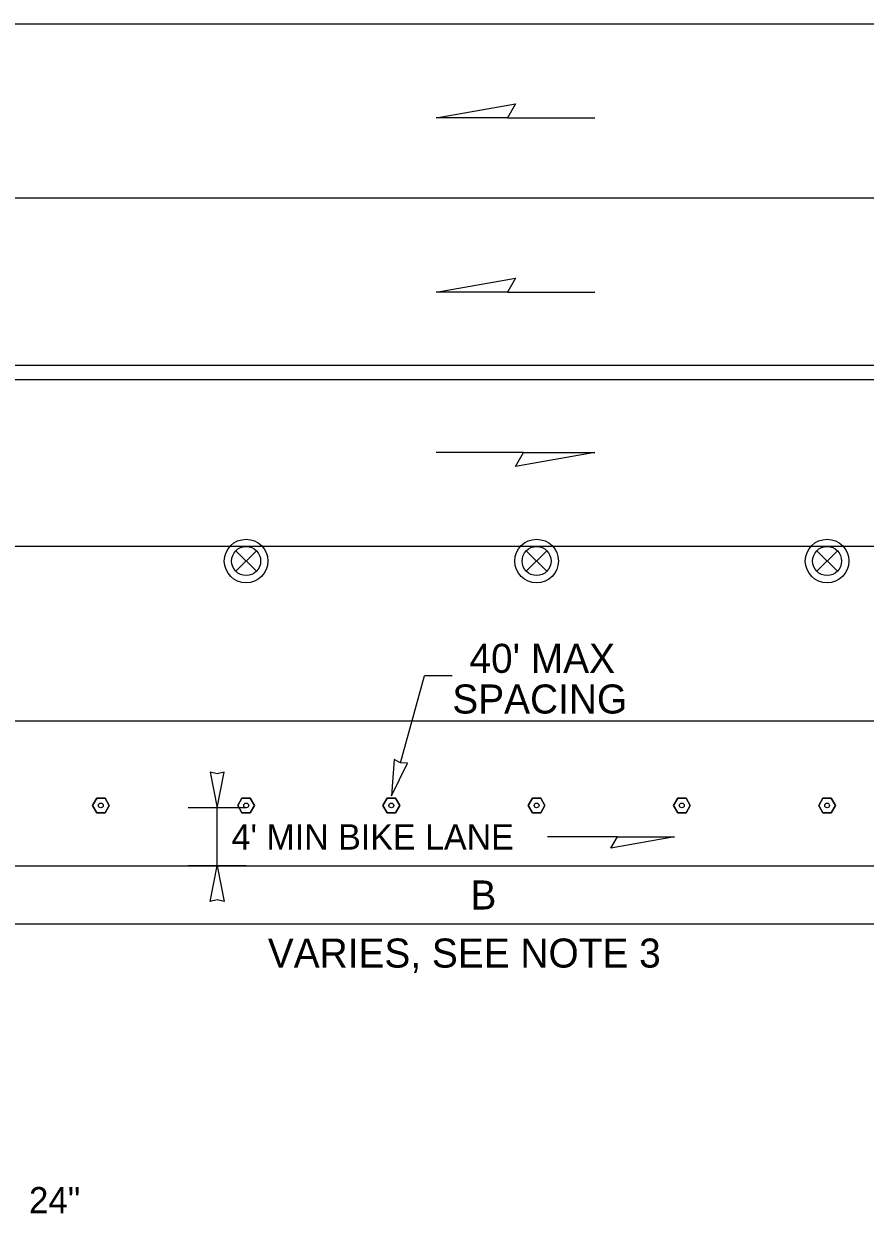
# Model space of a CAD drawing. Extents: x 99958 to 100176, y 99935 to 100011.
# Drawn here: x 100006.751 to 100009.069, y 99973.779 to 99977.056 of the extents above; entities that cross this region are included whole.
import ezdxf

# ---------------------------------------------------------------- set-up
doc = ezdxf.new("R2010")
doc.units = 0
for name, color, linetype in [('RD_ED_ShoulderPavedEdge', 7, 'Continuous'), ('RD_MK_LineDblYellowCenter', 7, 'Continuous'), ('RD_MK_LineEdgeWhite', 7, 'Continuous'), ('RD_MK_LineLane', 7, 'Continuous'), ('TR_SN_ConstructionSigns', 7, 'Continuous'), ('TR_WZ_TrafficSafetyDrum', 7, 'Continuous'), ('TR_WZ_TubularMarker', 7, 'Continuous'), ('TR_WZ_WorkZoneDetails', 7, 'Continuous'), ('TR_WZ_WorkZoneTextCurrent', 7, 'Continuous')]:
    doc.layers.add(name, color=color, linetype=linetype)

msp = doc.modelspace()

# ---------------------------------------------------------------- linework, layer by layer
at = {"layer": 'RD_ED_ShoulderPavedEdge'}
msp.add_line((100000.8283, 99974.7357), (100014.8933, 99974.7357), dxfattribs=at)
at = {"layer": 'RD_MK_LineDblYellowCenter'}
for p, q in [((100000.8283, 99976.1157), (100014.914, 99976.1157)), ((100000.8283, 99976.0757), (100014.8726, 99976.0757))]:
    msp.add_line(p, q, dxfattribs=at)
at = {"layer": 'RD_MK_LineEdgeWhite'}
for p, q in [((100000.8283, 99977.0557), (100014.8933, 99977.0557)), ((100000.8283, 99975.1357), (100014.8933, 99975.1357))]:
    msp.add_line(p, q, dxfattribs=at)
at = {"layer": 'RD_MK_LineLane'}
for points in [[(100014.8933, 99976.5757), (100000.8283, 99976.5757)], [(100014.8933, 99975.6157), (100000.8283, 99975.6157)]]:
    msp.add_lwpolyline(points, dxfattribs=at)
at = {"layer": 'TR_WZ_TrafficSafetyDrum'}
for p, q in [((100007.3353, 99975.604), (100007.3919, 99975.5474)), ((100007.3919, 99975.604), (100007.3353, 99975.5474)), ((100008.1353, 99975.604), (100008.1919, 99975.5474)), ((100008.1919, 99975.604), (100008.1353, 99975.5474)), ((100008.9353, 99975.604), (100008.9919, 99975.5474)), ((100008.9919, 99975.604), (100008.9353, 99975.5474))]:
    msp.add_line(p, q, dxfattribs=at)
for centre, radius in [((100007.3636, 99975.5757), 0.06), ((100007.3636, 99975.5757), 0.06), ((100008.1636, 99975.5757), 0.06), ((100008.1636, 99975.5757), 0.06), ((100008.9636, 99975.5757), 0.06), ((100008.9636, 99975.5757), 0.06), ((100007.3636, 99975.5757), 0.04), ((100008.1636, 99975.5757), 0.04), ((100008.9636, 99975.5757), 0.04)]:
    msp.add_circle(centre, radius, dxfattribs=at)
at = {"layer": 'TR_WZ_TubularMarker'}
for points in [[(100006.9405, 99974.9024), (100006.9521, 99974.9224), (100006.9752, 99974.9224), (100006.9867, 99974.9024), (100006.9752, 99974.8824), (100006.9521, 99974.8824)], [(100007.3405, 99974.9024), (100007.3521, 99974.9224), (100007.3752, 99974.9224), (100007.3867, 99974.9024), (100007.3752, 99974.8824), (100007.3521, 99974.8824)], [(100007.7405, 99974.9024), (100007.7521, 99974.9224), (100007.7752, 99974.9224), (100007.7867, 99974.9024), (100007.7752, 99974.8824), (100007.7521, 99974.8824)], [(100008.1405, 99974.9024), (100008.1521, 99974.9224), (100008.1752, 99974.9224), (100008.1867, 99974.9024), (100008.1752, 99974.8824), (100008.1521, 99974.8824)], [(100008.5405, 99974.9024), (100008.5521, 99974.9224), (100008.5752, 99974.9224), (100008.5867, 99974.9024), (100008.5752, 99974.8824), (100008.5521, 99974.8824)], [(100008.9405, 99974.9024), (100008.9521, 99974.9224), (100008.9752, 99974.9224), (100008.9867, 99974.9024), (100008.9752, 99974.8824), (100008.9521, 99974.8824)]]:
    msp.add_lwpolyline(points, close=True, dxfattribs=at)
for points in [[(100006.9521, 99974.8824), (100006.9752, 99974.8824), (100006.9867, 99974.9024), (100006.9752, 99974.9224), (100006.9521, 99974.9224), (100006.9405, 99974.9024), (100006.9521, 99974.8824)], [(100007.3521, 99974.8824), (100007.3752, 99974.8824), (100007.3867, 99974.9024), (100007.3752, 99974.9224), (100007.3521, 99974.9224), (100007.3405, 99974.9024), (100007.3521, 99974.8824)], [(100007.7521, 99974.8824), (100007.7752, 99974.8824), (100007.7867, 99974.9024), (100007.7752, 99974.9224), (100007.7521, 99974.9224), (100007.7405, 99974.9024), (100007.7521, 99974.8824)], [(100008.1521, 99974.8824), (100008.1752, 99974.8824), (100008.1867, 99974.9024), (100008.1752, 99974.9224), (100008.1521, 99974.9224), (100008.1405, 99974.9024), (100008.1521, 99974.8824)], [(100008.5521, 99974.8824), (100008.5752, 99974.8824), (100008.5867, 99974.9024), (100008.5752, 99974.9224), (100008.5521, 99974.9224), (100008.5405, 99974.9024), (100008.5521, 99974.8824)], [(100008.9521, 99974.8824), (100008.9752, 99974.8824), (100008.9867, 99974.9024), (100008.9752, 99974.9224), (100008.9521, 99974.9224), (100008.9405, 99974.9024), (100008.9521, 99974.8824)]]:
    msp.add_lwpolyline(points, dxfattribs=at)
for centre in [(100006.9636, 99974.9024), (100007.3636, 99974.9024), (100007.7636, 99974.9024), (100008.1636, 99974.9024), (100008.5636, 99974.9024), (100008.9636, 99974.9024)]:
    msp.add_circle(centre, 0.00667, dxfattribs=at)
at = {"layer": 'TR_WZ_WorkZoneDetails'}
for p, q in [((100008.0833, 99976.7964), (100008.3244, 99976.7964)), ((100008.0833, 99976.3164), (100008.3244, 99976.3164)), ((100008.1278, 99975.875), (100007.8867, 99975.875)), ((100007.7887, 99975.0194), (100007.8552, 99975.2596)), ((100007.9315, 99975.2596), (100007.8553, 99975.2596)), ((100007.3636, 99974.8957), (100007.2036, 99974.8957)), ((100007.2836, 99974.7357), (100007.2836, 99974.8957)), ((100008.3862, 99974.8157), (100008.1933, 99974.8157)), ((100007.3636, 99974.7357), (100007.2036, 99974.7357)), ((100009.4699, 99974.5757), (100006.6573, 99974.5757))]:
    msp.add_line(p, q, dxfattribs=at)
for points in [[(100007.8867, 99976.7964), (100008.1056, 99976.835), (100008.0833, 99976.7964)], [(100007.8867, 99976.3164), (100008.1056, 99976.355), (100008.0833, 99976.3164)], [(100008.3244, 99975.875), (100008.1056, 99975.8364), (100008.1278, 99975.875)], [(100007.7636, 99974.9291), (100007.8084, 99975.0187), (100007.7886, 99975.0194), (100007.7712, 99975.0289)], [(100007.2836, 99974.8957), (100007.3029, 99974.994), (100007.2836, 99974.9895), (100007.2643, 99974.994)], [(100008.5434, 99974.8157), (100008.3683, 99974.7849), (100008.3862, 99974.8157)], [(100007.2836, 99974.7357), (100007.3029, 99974.6374), (100007.2836, 99974.642), (100007.2643, 99974.6374)]]:
    msp.add_lwpolyline(points, close=True, dxfattribs=at)

# ---------------------------------------------------------------- texts
at = {"layer": 'TR_SN_ConstructionSigns'}
msp.add_text('24"', height=0.072, rotation=360, dxfattribs=at).set_placement((100006.7656, 99973.779))
at = {"layer": 'TR_WZ_WorkZoneTextCurrent'}
for s, height, p in [("40' MAX", 0.08, (100007.9786, 99975.2676)), ('SPACING', 0.08, (100007.9315, 99975.1556)), ("4' MIN BIKE LANE", 0.07, (100007.3236, 99974.7807))]:
    msp.add_text(s, height=height, dxfattribs=at).set_placement(p)
for s, p in [('B', (100007.9813, 99974.6157)), ('VARIES, SEE NOTE 3', (100007.4234, 99974.4557))]:
    msp.add_text(s, height=0.08, rotation=360, dxfattribs=at).set_placement(p)

doc.saveas('drawing.dxf')
